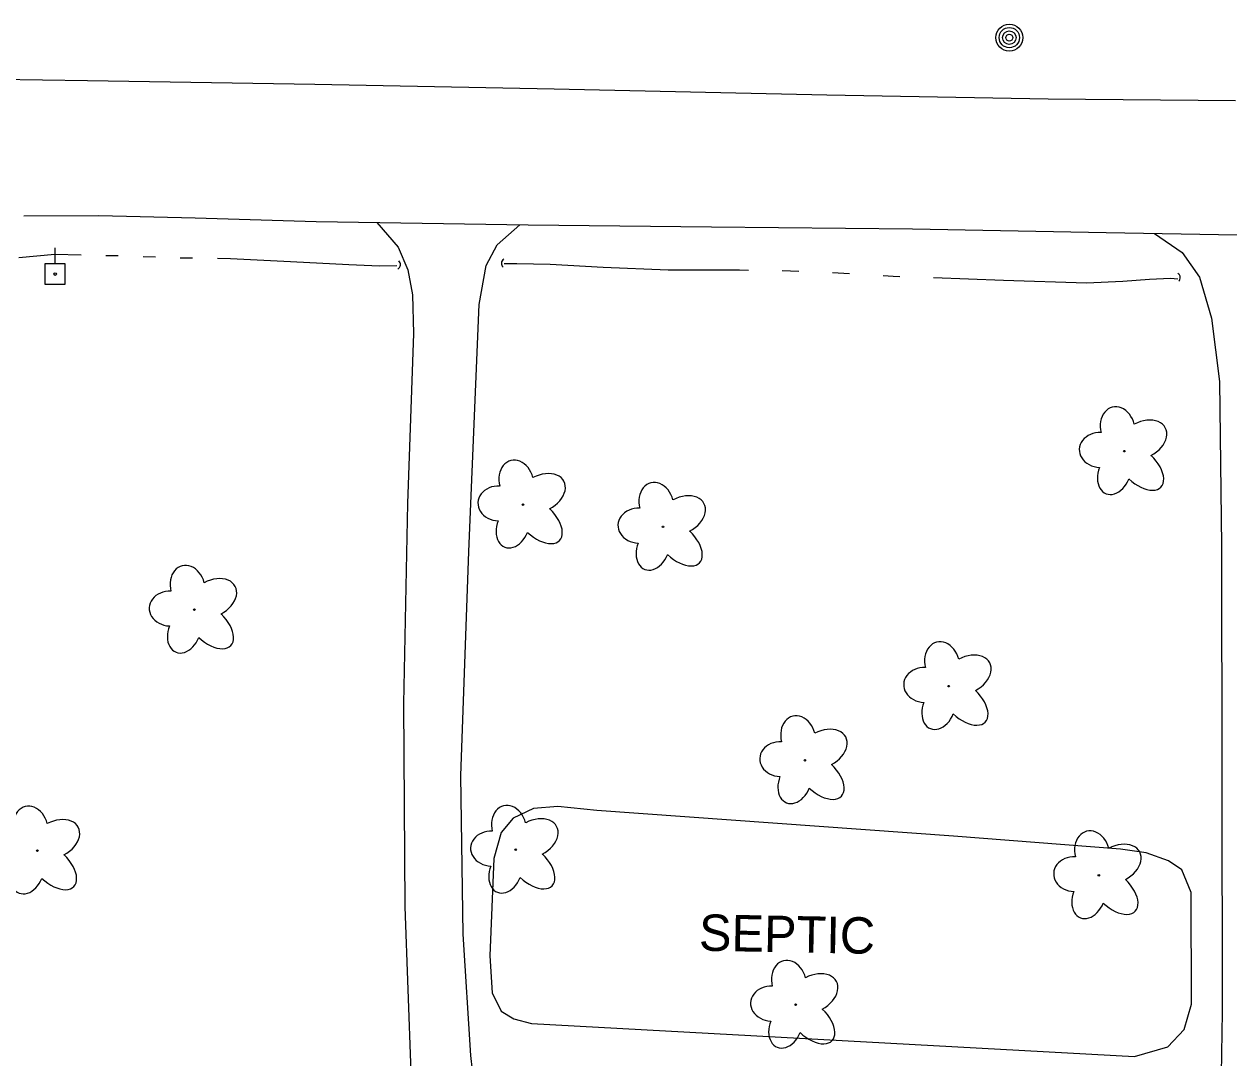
# Model space of a CAD drawing. Extents: x 589250 to 1188077, y 162953 to 363065.
# Drawn here: x 595071.9 to 595270.2, y 175531.6 to 175701.9 of the extents above; entities that cross this region are included whole.
import ezdxf

# ---------------------------------------------------------------- set-up
doc = ezdxf.new("R2010")
doc.units = 0
for name, color, linetype in [('E_DRN', 7, 'Continuous'), ('E_DWY', 7, 'Continuous'), ('E_LAND_Vegetation', 7, 'Continuous'), ('E_MISCPROP', 7, 'Continuous'), ('E_MISCPROP_Septic_Dash', 7, 'Continuous'), ('E_MISCPROP_Text', 7, 'Continuous'), ('E_RDWY', 7, 'Continuous'), ('E_UTL_EPowerPole', 7, 'Continuous'), ('E_WTR_FlowLine', 7, 'Continuous')]:
    doc.layers.add(name, color=color, linetype=linetype)

msp = doc.modelspace()

# ---------------------------------------------------------------- linework, layer by layer
at = {"layer": 'E_DRN'}
for centre, radius, start, end in [((595132.97, 175662.34), 0.86, 299.9431, 46.2033), ((595151.27, 175662.52), 0.817, 122.2679, 228.5281), ((595261.41, 175660.17), 0.817, 313.1486, 59.4088)]:
    msp.add_arc(centre, radius, start, end, dxfattribs=at)
at = {"layer": 'E_DWY'}
for p, q in [((595129.93, 175669.28), (595133.43, 175665.22)), ((595149.73, 175665.58), (595153.47, 175668.87)), ((595257.96, 175667.47), (595262.51, 175664.34)), ((595133.43, 175665.22), (595135.04, 175661.47)), ((595147.96, 175662.19), (595149.73, 175665.58)), ((595262.51, 175664.34), (595265.4, 175660.27)), ((595135.04, 175661.47), (595135.84, 175657.37)), ((595146.78, 175655.77), (595147.96, 175662.19)), ((595265.4, 175660.27), (595267.39, 175653.5)), ((595135.84, 175657.37), (595136, 175650.97)), ((595145.08, 175615.04), (595146.78, 175655.77)), ((595267.39, 175653.5), (595268.68, 175643.07)), ((595136, 175650.97), (595134.99, 175622.98)), ((595268.68, 175643.07), (595269.01, 175615.98)), ((595134.99, 175622.98), (595134.33, 175590.02)), ((595143.8, 175578.08), (595145.08, 175615.04)), ((595269.01, 175615.98), (595269.13, 175539.15)), ((595134.33, 175590.02), (595134.55, 175556.52)), ((595144.18, 175552.01), (595143.8, 175578.08)), ((595134.55, 175556.52), (595135.55, 175529.31)), ((595145.42, 175532.01), (595144.18, 175552.01)), ((595269.13, 175539.15), (595268.98, 175528.98)), ((595147.49, 175514.65), (595145.42, 175532.01))]:
    msp.add_line(p, q, dxfattribs=at)
at = {"layer": 'E_LAND_Vegetation'}
for centre in [(595253.03, 175631.59), (595154.02, 175622.79), (595177.07, 175619.13), (595099.9, 175605.48), (595224.11, 175592.88), (595200.42, 175580.67), (595074.06, 175565.79), (595152.81, 175565.93), (595248.81, 175561.73), (595198.9, 175540.4)]:
    msp.add_circle(centre, 0.128, dxfattribs=at)
for centre, major_axis, ratio in [((595251.92, 175635.34), (0.89, -3.5), 0.782863), ((595256.03, 175633.45), (-3.73, -1.98), 0.691916), ((595249.05, 175631.78), (3.45, -0.15), 0.832022), ((595255.59, 175628.95), (-3.45, 3.27), 0.560249), ((595152.91, 175626.54), (0.89, -3.5), 0.782863), ((595251.34, 175627.95), (1.33, 3.37), 0.716896), ((595157.02, 175624.65), (-3.73, -1.98), 0.691916), ((595175.96, 175622.87), (0.89, -3.5), 0.782863), ((595150.04, 175622.98), (3.45, -0.15), 0.832022), ((595180.08, 175620.99), (-3.73, -1.98), 0.691916), ((595156.58, 175620.15), (-3.45, 3.27), 0.560249), ((595173.09, 175619.31), (3.45, -0.15), 0.832022), ((595152.33, 175619.15), (1.33, 3.37), 0.716896), ((595179.63, 175616.48), (-3.45, 3.27), 0.560249), ((595175.39, 175615.49), (1.33, 3.37), 0.716896), ((595098.79, 175609.22), (0.89, -3.5), 0.782863), ((595102.9, 175607.34), (-3.73, -1.98), 0.691916), ((595095.92, 175605.66), (3.45, -0.15), 0.832022), ((595102.46, 175602.84), (-3.45, 3.27), 0.560249), ((595098.21, 175601.84), (1.33, 3.37), 0.716896), ((595223, 175596.63), (0.89, -3.5), 0.782863), ((595227.12, 175594.74), (-3.73, -1.98), 0.691916), ((595220.14, 175593.07), (3.45, -0.15), 0.832022), ((595226.67, 175590.24), (-3.45, 3.27), 0.560249), ((595222.43, 175589.25), (1.33, 3.37), 0.716896), ((595199.31, 175584.42), (0.89, -3.5), 0.782863), ((595203.42, 175582.53), (-3.73, -1.98), 0.691916), ((595196.44, 175580.85), (3.45, -0.15), 0.832022), ((595202.98, 175578.03), (-3.45, 3.27), 0.560249), ((595198.73, 175577.03), (1.33, 3.37), 0.716896), ((595072.95, 175569.54), (0.89, -3.5), 0.782863), ((595151.7, 175569.67), (0.89, -3.5), 0.782863), ((595077.06, 175567.65), (-3.73, -1.98), 0.691916), ((595155.82, 175567.79), (-3.73, -1.98), 0.691916), ((595247.7, 175565.47), (0.89, -3.5), 0.782863), ((595148.83, 175566.11), (3.45, -0.15), 0.832022), ((595251.81, 175563.59), (-3.73, -1.98), 0.691916), ((595076.62, 175563.15), (-3.45, 3.27), 0.560249), ((595155.37, 175563.28), (-3.45, 3.27), 0.560249), ((595244.83, 175561.91), (3.45, -0.15), 0.832022), ((595072.37, 175562.16), (1.33, 3.37), 0.716896), ((595151.13, 175562.29), (1.33, 3.37), 0.716896), ((595251.37, 175559.08), (-3.45, 3.27), 0.560249), ((595247.12, 175558.09), (1.33, 3.37), 0.716896), ((595197.79, 175544.14), (0.89, -3.5), 0.782863), ((595201.9, 175542.26), (-3.73, -1.98), 0.691916), ((595194.92, 175540.58), (3.45, -0.15), 0.832022), ((595201.46, 175537.75), (-3.45, 3.27), 0.560249), ((595197.21, 175536.76), (1.33, 3.37), 0.716896)]:
    msp.add_ellipse(centre, major_axis=major_axis, ratio=ratio, start_param=1.570796, end_param=4.712389, dxfattribs=at)
at = {"layer": 'E_MISCPROP'}
for radius in [2.23, 1.67, 1.12, 0.558]:
    msp.add_circle((595234.08, 175699.71), radius, dxfattribs=at)
at = {"layer": 'E_MISCPROP_Septic_Dash'}
for p, q in [((595155.74, 175572.71), (595152.37, 175571.15)), ((595159.74, 175573.07), (595155.74, 175572.71)), ((595166.16, 175572.41), (595159.74, 175573.07)), ((595224.91, 175568.14), (595166.16, 175572.41)), ((595152.37, 175571.15), (595150.44, 175568.78)), ((595150.44, 175568.78), (595149.22, 175564.46)), ((595252.39, 175566.04), (595224.91, 175568.14)), ((595256.62, 175565.43), (595252.39, 175566.04)), ((595260.26, 175564.12), (595256.62, 175565.43)), ((595149.22, 175564.46), (595148.55, 175548.45)), ((595262.47, 175562.64), (595260.26, 175564.12)), ((595264.04, 175558.89), (595262.47, 175562.64)), ((595264.08, 175540.47), (595264.04, 175558.89)), ((595148.55, 175548.45), (595148.94, 175542.34)), ((595148.94, 175542.34), (595150.42, 175539.34)), ((595262.86, 175536.31), (595264.08, 175540.47)), ((595150.42, 175539.34), (595152.48, 175538.09)), ((595152.48, 175538.09), (595155.43, 175537.3)), ((595155.43, 175537.3), (595254.7, 175531.88)), ((595260.18, 175533.47), (595262.86, 175536.31)), ((595254.7, 175531.88), (595260.18, 175533.47))]:
    msp.add_line(p, q, dxfattribs=at)
at = {"layer": 'E_RDWY'}
for p, q in [((595082.33, 175692.61), (595046.19, 175693.17)), ((595119.72, 175691.97), (595082.33, 175692.61)), ((595159.16, 175691.21), (595119.72, 175691.97)), ((595204.06, 175690.22), (595159.16, 175691.21)), ((595240.47, 175689.58), (595204.06, 175690.22)), ((595271.34, 175689.31), (595240.47, 175689.58)), ((595071.83, 175670.35), (595084.18, 175670.43)), ((595084.18, 175670.43), (595100.05, 175670.04)), ((595100.05, 175670.04), (595119.98, 175669.45)), ((595119.98, 175669.45), (595154.88, 175668.85)), ((595154.88, 175668.85), (595185.05, 175668.54)), ((595185.05, 175668.54), (595218.12, 175668.2)), ((595218.12, 175668.2), (595250.01, 175667.62)), ((595250.01, 175667.62), (595271.61, 175667.21))]:
    msp.add_line(p, q, dxfattribs=at)
at = {"layer": 'E_UTL_EPowerPole'}
for points in [[(595076.97, 175662.45), (595076.97, 175665.09)], [(595078.65, 175662.45), (595075.3, 175662.45)], [(595075.3, 175662.45), (595075.3, 175659.09)], [(595078.65, 175659.09), (595078.65, 175662.45)], [(595075.3, 175659.09), (595078.65, 175659.09)]]:
    msp.add_lwpolyline(points, dxfattribs=at)
msp.add_circle((595077, 175660.77), 0.217, dxfattribs=at)
at = {"layer": 'E_WTR_FlowLine'}
for p, q in [((595076.94, 175663.97), (595070.99, 175663.44)), ((595081.27, 175663.87), (595076.94, 175663.97)), ((595087.38, 175663.75), (595085.35, 175663.79)), ((595093.5, 175663.53), (595091.46, 175663.6)), ((595099.61, 175663.37), (595097.57, 175663.41)), ((595105.84, 175663.27), (595103.69, 175663.31)), ((595115.71, 175662.8), (595105.84, 175663.27)), ((595125.33, 175662.26), (595115.71, 175662.8)), ((595130.38, 175662.05), (595125.33, 175662.26)), ((595133.23, 175662.12), (595130.38, 175662.05)), ((595152.99, 175662.44), (595150.91, 175662.44)), ((595158.51, 175662.34), (595152.99, 175662.44)), ((595167.23, 175661.84), (595158.51, 175662.34)), ((595177.93, 175661.38), (595167.23, 175661.84)), ((595189.65, 175661.4), (595177.93, 175661.38)), ((595191.12, 175661.37), (595189.65, 175661.4)), ((595199.44, 175661.21), (595196.67, 175661.27)), ((595207.75, 175660.79), (595204.98, 175660.95)), ((595214.96, 175660.37), (595213.29, 175660.47)), ((595216.06, 175660.33), (595214.96, 175660.37)), ((595233.14, 175659.71), (595221.61, 175660.13)), ((595246.76, 175659.29), (595233.14, 175659.71)), ((595252.74, 175659.53), (595246.76, 175659.29)), ((595257.17, 175659.87), (595252.74, 175659.53)), ((595260.6, 175660.02), (595257.17, 175659.87)), ((595261.81, 175659.94), (595260.6, 175660.02))]:
    msp.add_line(p, q, dxfattribs=at)

# ---------------------------------------------------------------- texts
at = {"layer": 'E_MISCPROP_Text'}
msp.add_text('SEPTIC', height=6, rotation=358.9147, dxfattribs=at).set_placement((595182.94, 175549.31))

doc.saveas('drawing.dxf')
